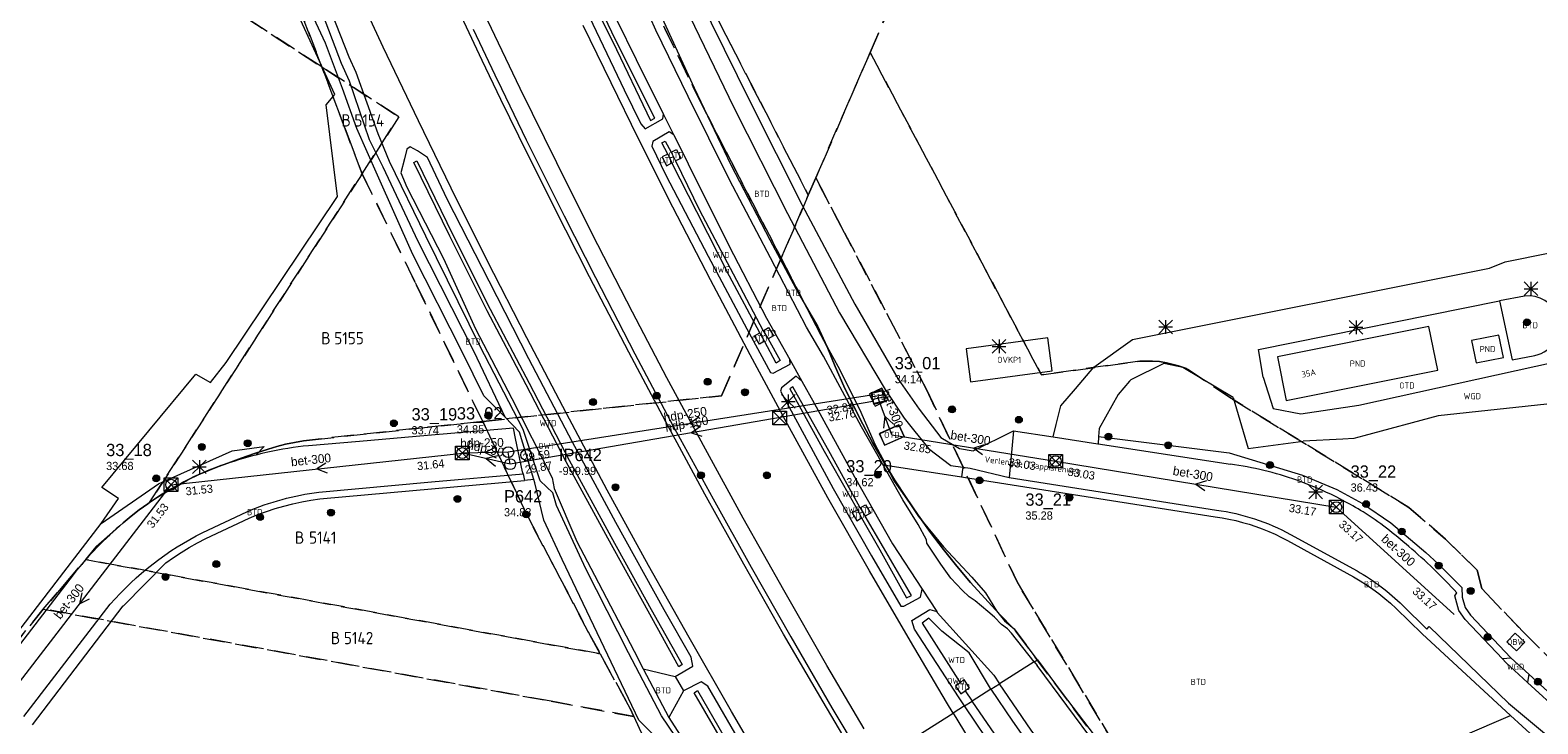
# Model space of a CAD drawing. Header units: metres. Extents: x 207644 to 210135, y 370459 to 373417.
# Tile 265 of 279: x 208831 to 209052, y 372342 to 372444. Entities that reach past the tile are written whole.
import ezdxf
from ezdxf.enums import TextEntityAlignment as Align

# ---------------------------------------------------------------- set-up
doc = ezdxf.new("R2010")
doc.units = ezdxf.units.M
doc.linetypes.add('HIDDEN2', pattern=[4.7625, 3.175, -1.5875])
for name, color, linetype in [('BTD', 7, 'Continuous'), ('CON_BxH160x160mm', 7, 'Continuous'), ('CON_BxH250x250mm', 7, 'Continuous'), ('CON_BxH300x300mm', 7, 'Continuous'), ('CON_BxH90x90mm', 7, 'Continuous'), ('DMM_BxH160x160mm', 7, 'Continuous'), ('DMM_BxH250x250mm', 7, 'Continuous'), ('DMM_BxH300x300mm', 7, 'Continuous'), ('DMM_BxH90x90mm', 7, 'Continuous'), ('GB', 1, 'Continuous'), ('INV_BxH160x160mm', 7, 'Continuous'), ('INV_BxH250x250mm', 7, 'Continuous'), ('INV_BxH300x300mm', 7, 'Continuous'), ('KAD_perceelnummer', 212, 'Continuous'), ('KAD_sectie', 212, 'Continuous'), ('KAD_Vastgesteld_Perceel', 212, 'Continuous'), ('NAR', 7, 'Continuous'), ('NLV_elektriciteitska', 7, 'Continuous'), ('NLV_inspectieput', 7, 'Continuous'), ('NLV_overstortput', 7, 'Continuous'), ('NLV_pompput', 7, 'Continuous'), ('NNR_elektriciteitska', 7, 'Continuous'), ('NNR_inspectieput', 7, 'Continuous'), ('NNR_overstortput', 7, 'Continuous'), ('NNR_pompput', 7, 'Continuous'), ('NOD_elektriciteitska', 7, 'Continuous'), ('NOD_inspectieput', 7, 'Continuous'), ('NOD_overstortput', 7, 'Continuous'), ('NOD_pompput', 7, 'Continuous'), ('OBW', 7, 'Continuous'), ('ORL', 7, 'Continuous'), ('OTD', 7, 'Continuous'), ('OVKP1', 7, 'Continuous'), ('OWG', 7, 'Continuous'), ('OWT', 7, 'Continuous'), ('PIJL', 7, 'Continuous'), ('PND', 7, 'Continuous'), ('WGD', 7, 'Continuous'), ('WTD', 7, 'Continuous')]:
    doc.layers.add(name, color=color, linetype=linetype)
for name, color, linetype, lineweight in [('GKL', 52, 'Continuous', 25), ('GMV', 7, 'Continuous', 25), ('GP1', 7, 'Continuous', 30), ('Q21_lantaarnpaal', 1, 'Continuous', 0), ('Q26_boom', 72, 'Continuous', 0), ('Q28_rioolput', 153, 'Continuous', 0)]:
    doc.layers.add(name, color=color, linetype=linetype, lineweight=lineweight)
doc.styles.add('ISO', font='isocpeur.ttf', dxfattribs={"height": 1})
doc.styles.add('ISOCP', font='ISOCP.shx', dxfattribs={"height": 1.8})

# ---------------------------------------------------------------- blocks, each defined once
blk = doc.blocks.new('ACMAP_ANN_TEMPLATE_Vastgesteld_Perceelnummer')
at = {"layer": 'KAD_perceelnummer', "style": 'ISOCP'}
blk.add_attdef('Perceelnummer', text='', height=1.8, dxfattribs=at).set_placement((0, 0), align=Align.MIDDLE)
at = {"layer": 'KAD_sectie', "style": 'ISOCP'}
blk.add_attdef('sectie', text='', height=1.8, dxfattribs=at).set_placement((-2.7, 0), align=Align.MIDDLE_RIGHT)
blk = doc.blocks.new('Q28')
at = {"linetype": 'Continuous'}
for p, q in [((-1, -1), (1, 1)), ((-1, 1), (1, -1))]:
    blk.add_line(p, q, dxfattribs=at)
blk.add_lwpolyline([(1, 1), (1, -1), (-1, -1), (-1, 1)], close=True)
blk = doc.blocks.new('Q21')
for p, q in [((-1, 1), (0, 0)), ((-1, 0), (0, 0)), ((-1, -1), (0, 0)), ((0, 1), (0, 0)), ((0, 0), (1, 1)), ((0, 0), (1, 0)), ((0, 0), (0, -1)), ((0, 0), (1, -1))]:
    blk.add_line(p, q)
blk = doc.blocks.new('Q26')
blk.add_hatch(color=256).paths.add_polyline_path([(-0.45, -0.01, 1), (0.55, -0.01, 1)])
blk.add_circle((0.05, -0.01), 0.5)

msp = doc.modelspace()

# ---------------------------------------------------------------- linework, layer by layer
at = {"layer": 'CON_BxH160x160mm', "color": 253, "linetype": 'Continuous', "lineweight": 13}
msp.add_lwpolyline([(208954.579, 372389.193), (208901.42, 372380.033)], dxfattribs=at)
at = {"layer": 'CON_BxH250x250mm', "color": 253, "linetype": 'Continuous', "lineweight": 13}
for points in [[(208901.12, 372381.815), (208954.374, 372390.173)], [(208901.135, 372381.791), (208894.407, 372381.65)], [(208901.424, 372380.032), (208901.135, 372381.791)]]:
    msp.add_lwpolyline(points, dxfattribs=at)
at = {"layer": 'CON_BxH300x300mm', "color": 253, "linetype": 'Continuous', "lineweight": 13}
for points in [[(208957.362, 372384.306), (208955.332, 372389.827)], [(208957.362, 372384.306), (208981.387, 372380.471)], [(208851.718, 372377.016), (208894.407, 372381.65)], [(208981.387, 372380.471), (209022.516, 372373.732)], [(208824.89, 372342.145), (208851.718, 372377.016)], [(209022.516, 372373.732), (209039.818, 372357.997)]]:
    msp.add_lwpolyline(points, dxfattribs=at)
at = {"layer": 'CON_BxH90x90mm', "color": 253, "linetype": 'Continuous', "lineweight": 13}
msp.add_lwpolyline([(208901.424, 372380.032), (208894.407, 372381.65)], dxfattribs=at)
at = {"layer": 'GB', "color": 253, "linetype": 'Continuous', "lineweight": 13}
for points in [[(209036.109, 372400.214), (209013.912, 372395.78)], [(209037.397, 372393.791), (209036.109, 372400.214)], [(209046.37, 372398.951), (209042.351, 372398.14)], [(209047.031, 372395.677), (209046.37, 372398.951)], [(209042.351, 372398.14), (209043.012, 372394.866)], [(209013.912, 372395.78), (209015.2, 372389.357)], [(209015.2, 372389.357), (209037.397, 372393.791)], [(209043.012, 372394.866), (209047.031, 372395.677)]]:
    msp.add_lwpolyline(points, dxfattribs=at)
at = {"layer": 'GKL', "color": 253, "linetype": 'Continuous', "lineweight": 13}
for points in [[(208922.773, 372443.646), (208921.097, 372447.372)], [(208927.49, 372433.909), (208922.773, 372443.646)], [(208933.551, 372421.691), (208927.49, 372433.909)], [(208939.599, 372410.254), (208933.551, 372421.691)], [(208944.846, 372400.09), (208939.599, 372410.254)], [(208947.356, 372395.852), (208944.846, 372400.09)], [(208952.935, 372385.494), (208947.356, 372395.852)], [(208956.021, 372380.101), (208952.935, 372385.494)], [(208959.005, 372374.815), (208956.021, 372380.101)], [(208961.252, 372371.21), (208959.005, 372374.815)], [(208962.43, 372368.934), (208961.252, 372371.21)], [(208962.488, 372368.467), (208962.43, 372368.934)], [(208964.565, 372365.367), (208962.488, 372368.467)], [(208966.005, 372363.304), (208964.565, 372365.367)], [(208967.695, 372361.56), (208966.005, 372363.304)], [(208968.693, 372360.592), (208967.695, 372361.56)], [(208969.606, 372359.981), (208968.693, 372360.592)], [(208971.467, 372358.456), (208969.606, 372359.981)], [(208972.439, 372357.587), (208971.467, 372358.456)], [(208973.44, 372356.511), (208972.439, 372357.587)], [(208974.319, 372355.879), (208973.44, 372356.511)], [(208974.932, 372355.263), (208974.319, 372355.879)], [(208978.242, 372351.046), (208974.932, 372355.263)], [(208920.93, 372350.032), (208924.68, 372342.889)], [(208978.242, 372351.046), (208978.654, 372350.521)], [(208987.386, 372338.808), (208978.654, 372350.521)]]:
    msp.add_lwpolyline(points, dxfattribs=at)
at = {"layer": 'GMV', "color": 253, "linetype": 'Continuous', "lineweight": 13}
for points in [[(208939.982, 372333.331), (208933.875, 372343.792), (208927.664, 372354.619), (208921.695, 372365.181), (208915.644, 372376.196), (208909.661, 372387.448), (208903.844, 372398.546), (208898.032, 372409.867), (208892.774, 372420.504), (208887.961, 372430.377), (208882.798, 372441.158), (208877.767, 372452.034), (208872.657, 372463.441), (208867.929, 372474.124), (208863.209, 372485.078), (208858.385, 372496.505), (208853.923, 372507.317), (208849.32, 372518.695), (208844.193, 372531.52), (208839.701, 372543.108), (208836.306, 372551.888), (208831.598, 372564.331), (208826.897, 372576.91)], [(208907.04, 372468.388), (208905.653, 372468.756), (208903.151, 372467.702), (208903.068, 372466.858), (208906.929, 372458.526), (208912.521, 372446.698), (208918.15, 372434.923), (208920.58, 372429.936), (208921.217, 372429.205), (208923.79, 372430.646), (208923.882, 372431.342)], [(208907.04, 372468.388), (208910.057, 372459.99), (208915.594, 372448.159), (208921.33, 372436.458), (208923.882, 372431.342)], [(208875.711, 372434.205), (208864.591, 372458.497)], [(208928.748, 372335.543), (208923.592, 372343.154), (208918.766, 372352.386), (208912.502, 372364.707), (208908.218, 372373.956), (208907.652, 372375.838), (208905.818, 372377.611), (208903.312, 372385.119), (208896.955, 372397.363), (208889.034, 372413.431), (208883.717, 372424.42), (208882.079, 372428.468), (208878.85, 372437.435), (208877.835, 372439.7), (208873.277, 372451.259)], [(208911.949, 372451.023), (208916.445, 372441.953), (208922.013, 372430.424), (208922.624, 372430.727), (208916.861, 372442.242), (208912.581, 372451.279)], [(208874.326, 372441.74), (208870.639, 372449.754)], [(208872.154, 372450.689), (208876.627, 372438.832), (208877.809, 372436.225), (208880.743, 372427.631), (208882.752, 372423.602), (208887.864, 372412.717), (208896.072, 372396.531), (208900.652, 372386.97)], [(208953.192, 372335.195), (208947.28, 372345.189), (208941.5, 372355.127), (208935.689, 372365.361), (208929.979, 372375.644), (208924.219, 372386.236), (208918.815, 372396.468), (208913.071, 372407.467), (208907.86, 372417.69), (208902.703, 372428.092), (208900.065, 372433.489), (208897.333, 372439.185), (208892.34, 372449.835)], [(208926.953, 372447.283), (208934.225, 372432.318)], [(208928.957, 372448.642), (208936.624, 372433.138)], [(208953.313, 372341.227), (208947.845, 372350.538), (208941.522, 372361.548), (208935.598, 372372.095), (208930.054, 372382.205), (208924.408, 372392.698), (208919.332, 372402.319), (208913.453, 372413.788), (208908.256, 372424.179), (208902.888, 372435.115), (208897.622, 372446.14)], [(208923.431, 372446.025), (208928.371, 372435.191)], [(208896.015, 372443.8), (208899.156, 372437.118), (208900.124, 372435.107), (208903.771, 372427.591), (208909.32, 372416.45), (208913.906, 372407.408), (208919.695, 372396.223), (208925.289, 372385.718), (208931.169, 372374.945), (208936.744, 372364.928), (208942.571, 372354.699), (208948.574, 372344.307), (208952.557, 372337.615)], [(208966.356, 372343.524), (208965.372, 372345.149), (208960.082, 372354.065), (208954.092, 372364.418), (208948.012, 372375.096), (208942.09, 372385.886), (208936.587, 372396.072), (208930.767, 372407.035), (208925.288, 372417.714), (208920.2, 372427.808), (208916.22, 372435.922), (208912.123, 372444.346)], [(208876.834, 372435.075), (208874.326, 372441.74)], [(208874.441, 372432.697), (208875.711, 372434.205)], [(208878.952, 372429.23), (208876.834, 372435.075)], [(208928.371, 372435.191), (208933.765, 372423.925)], [(208876.087, 372419.26), (208874.441, 372432.697)], [(208925.391, 372428.316), (208923.882, 372431.342)], [(208934.225, 372432.318), (208942.057, 372416.758)], [(208936.624, 372433.138), (208944.219, 372418)], [(208880.452, 372425.801), (208878.952, 372429.23)], [(208925.391, 372428.316), (208924.721, 372428.741), (208922.33, 372427.341), (208922.195, 372426.622), (208924.248, 372422.409), (208930.457, 372410.516), (208936.103, 372399.874), (208939.58, 372393.468), (208939.979, 372393.375), (208942.449, 372394.69), (208942.396, 372395.351)], [(208924.529, 372425.461), (208923.675, 372427.11), (208924.141, 372427.384), (208925.008, 372425.755)], [(208925.391, 372428.316), (208927.515, 372424.058), (208933.469, 372412.102), (208938.985, 372401.419), (208942.396, 372395.351)], [(208881.952, 372422.372), (208880.452, 372425.801)], [(208925.585, 372348.913), (208928.196, 372350.395), (208927.962, 372351.758), (208924.004, 372358.693), (208916.908, 372371.462), (208910.573, 372383.242), (208904.153, 372395.451), (208898.337, 372406.844), (208892.191, 372418.889), (208889.29, 372424.999), (208887.858, 372425.951), (208886.755, 372426.549), (208886.261, 372426.229), (208885.928, 372424.8), (208885.37, 372422.715), (208886.257, 372420.628), (208891.643, 372410.198), (208896.353, 372399.873), (208901.686, 372389.643), (208907.569, 372378.031), (208907.883, 372376.448), (208911.181, 372368.681), (208913.785, 372363.746), (208919.598, 372352.598), (208920.93, 372350.032)], [(208924.529, 372425.461), (208923.687, 372425.09), (208924.361, 372423.747), (208925.134, 372424.214)], [(208924.529, 372425.461), (208925.134, 372424.214)], [(208925.008, 372425.755), (208925.824, 372426.171), (208926.449, 372424.859), (208925.655, 372424.507)], [(208925.008, 372425.755), (208925.655, 372424.507)], [(208898.497, 372402.736), (208904.202, 372391.897), (208910.049, 372380.604), (208916.194, 372369.404), (208922.1, 372358.727), (208926.615, 372350.643), (208926.128, 372350.32), (208921.663, 372358.484), (208915.756, 372369.163), (208909.608, 372380.369), (208903.759, 372391.666), (208898.052, 372402.508), (208892.584, 372413.431), (208887.292, 372424.255), (208887.742, 372424.473), (208893.032, 372413.653), (208898.497, 372402.736)], [(208938.034, 372399.29), (208933.593, 372407.605), (208928.797, 372417.035), (208925.134, 372424.214)], [(208925.655, 372424.507), (208929.181, 372417.253), (208934.089, 372407.954), (208938.521, 372399.579)], [(208933.765, 372423.925), (208939.508, 372412.918)], [(208887.171, 372410.767), (208881.952, 372422.372)], [(208859.786, 372394.923), (208876.087, 372419.26)], [(208942.057, 372416.758), (208949.705, 372402.202)], [(208944.219, 372418), (208951.947, 372403.504)], [(209047.274, 372409.703), (209067.407, 372413.765)], [(208939.508, 372412.918), (208943.707, 372405.069)], [(208894.433, 372396.411), (208887.171, 372410.767)], [(209044.964, 372408.765), (209047.274, 372409.703)], [(208992.65, 372398.309), (209044.964, 372408.765)], [(208943.707, 372405.069), (208946.507, 372400.194)], [(208951.947, 372403.504), (208958.289, 372392.472)], [(209011.1, 372396.83), (209046.469, 372403.967)], [(209050.127, 372404.639), (209046.469, 372403.967)], [(209046.469, 372403.967), (209048.325, 372395.343), (209051.626, 372395.973)], [(208949.705, 372402.202), (208956.41, 372390.987)], [(208938.723, 372398.073), (208937.973, 372397.608), (208937.244, 372398.857), (208938.034, 372399.29)], [(208938.723, 372398.073), (208938.034, 372399.29)], [(208938.521, 372399.579), (208939.302, 372400.06), (208940.045, 372398.823), (208939.231, 372398.402)], [(208938.521, 372399.579), (208939.231, 372398.402)], [(208939.231, 372398.402), (208940.978, 372395.234), (208940.419, 372394.835), (208938.723, 372398.073)], [(208946.507, 372400.194), (208947.856, 372397.316)], [(208986.992, 372394.227), (208992.65, 372398.309)], [(208897.559, 372390.061), (208894.433, 372396.411)], [(208947.856, 372397.316), (208949.476, 372394.418)], [(209011.824, 372392.76), (209011.1, 372396.83)], [(208857.472, 372392), (208859.786, 372394.923)], [(208942.396, 372395.351), (208944.16, 372392.213)], [(208949.476, 372394.418), (208952.606, 372388.111)], [(208984.289, 372391.083), (208986.992, 372394.227)], [(208997.248, 372394.784), (208992.385, 372392.388)], [(209000.031, 372394.22), (208997.248, 372394.784)], [(209007.413, 372389.817), (209000.031, 372394.22)], [(209025.83, 372388.694), (209054.651, 372395.015)], [(208841.568, 372376.606), (208855.349, 372393.239)], [(208855.349, 372393.239), (208857.472, 372392)], [(208944.16, 372392.213), (208943.351, 372392.913), (208941.182, 372391.237), (208941.072, 372390.719), (208942.921, 372387.312), (208948.79, 372376.467), (208954.371, 372366.589), (208958.697, 372359.229), (208959.122, 372359.197), (208961.58, 372360.539), (208961.813, 372361.717)], [(208944.16, 372392.213), (208945.983, 372388.971), (208951.907, 372378.192), (208957.471, 372368.374), (208961.813, 372361.717)], [(208958.289, 372392.472), (208961.384, 372388.074)], [(208992.228, 372392.203), (208990.554, 372390.227)], [(208992.385, 372392.388), (208992.228, 372392.203)], [(209011.824, 372392.76), (209013.257, 372388.204)], [(208900.652, 372386.97), (208897.559, 372390.061)], [(208952.73, 372373.643), (208948.384, 372381.568), (208942.879, 372391.371), (208942.406, 372391.091), (208947.448, 372381.914), (208952.326, 372373.342)], [(208955.893, 372391.191), (208954.059, 372390.294)], [(208954.059, 372390.294), (208954.918, 372388.553)], [(208954.918, 372388.553), (208956.777, 372389.479)], [(208956.777, 372389.479), (208955.893, 372391.191)], [(208956.41, 372390.987), (208959.188, 372386.78)], [(208982.124, 372388.564), (208984.289, 372391.083)], [(208990.554, 372390.227), (208987.744, 372385.277)], [(209007.413, 372389.817), (209009.627, 372382.316), (209017.659, 372383.386)], [(209063.431, 372389.91), (209037.478, 372387.116)], [(208952.606, 372388.111), (208954.916, 372382.856)], [(208961.384, 372388.074), (208964.573, 372383.956)], [(208981.48, 372385.85), (208982.124, 372388.564)], [(209013.257, 372388.204), (209017.32, 372387.412)], [(209017.32, 372387.412), (209025.83, 372388.694)], [(209037.478, 372387.116), (209026.565, 372384.194)], [(208901.887, 372385.294), (208889.31, 372384.218)], [(208900.652, 372386.97), (208902.788, 372384.743)], [(208902.205, 372383.797), (208901.887, 372385.294)], [(208958.377, 372385.799), (208955.573, 372384.507)], [(208959.179, 372384.086), (208958.377, 372385.799)], [(208959.188, 372386.78), (208962.74, 372382.324)], [(208969.299, 372381.978), (208975.187, 372384.916)], [(208975.187, 372384.916), (208974.565, 372378.074)], [(208975.187, 372384.916), (208981.045, 372384.017)], [(208981.045, 372384.017), (208981.48, 372385.85)], [(208987.744, 372385.277), (208987.69, 372384.1)], [(208879.32, 372383.363), (208871.846, 372382.724)], [(208889.31, 372384.218), (208879.32, 372383.363)], [(208903.247, 372378.897), (208902.205, 372383.797)], [(208904.889, 372377.764), (208902.788, 372384.743)], [(208954.916, 372382.856), (208956.326, 372380.214)], [(208955.573, 372384.507), (208956.319, 372382.835)], [(208956.319, 372382.835), (208959.179, 372384.086)], [(208964.573, 372383.956), (208967.27, 372382.321)], [(208981.045, 372384.017), (208987.56, 372383.016)], [(208987.56, 372383.016), (208987.641, 372383.004)], [(208987.687, 372384.016), (208987.641, 372383.004)], [(208987.641, 372383.004), (209007.006, 372380.031)], [(208987.69, 372384.1), (208987.687, 372384.016)], [(208987.69, 372384.1), (209006.835, 372381.692)], [(209023.466, 372383.711), (209017.659, 372383.386)], [(209025.104, 372383.803), (209023.466, 372383.711)], [(209026.565, 372384.194), (209025.104, 372383.803)], [(208849.849, 372377.132), (208860.671, 372381.972)], [(208860.671, 372381.972), (208865.352, 372382.617)], [(208865.352, 372382.617), (208864.151, 372381.362)], [(208865.011, 372381.575), (208864.151, 372381.362)], [(208865.873, 372381.776), (208865.011, 372381.575)], [(208962.74, 372382.324), (208966.024, 372379.846)], [(208967.27, 372382.321), (208969.299, 372381.978)], [(209006.835, 372381.692), (209017.594, 372378.438)], [(208889.885, 372377.42), (208903.305, 372378.626)], [(208903.305, 372378.626), (208903.247, 372378.897)], [(208903.305, 372378.626), (208903.514, 372377.64)], [(208956.326, 372380.214), (208956.495, 372379.894)], [(208956.495, 372379.894), (208957.73, 372377.558)], [(208956.495, 372379.894), (208967.606, 372378.166)], [(208966.024, 372379.846), (208967.793, 372379.585)], [(208967.793, 372379.585), (208967.606, 372378.166)], [(208967.793, 372379.585), (208968.86, 372379.427)], [(208968.86, 372379.427), (208974.565, 372378.074)], [(209017.594, 372378.438), (209022.586, 372376.292)], [(208841.454, 372371.344), (208849.849, 372377.132)], [(208844.025, 372375.017), (208841.568, 372376.606)], [(208873.375, 372375.937), (208889.885, 372377.42)], [(208873.518, 372374.946), (208903.514, 372377.64)], [(208904.889, 372377.764), (208903.514, 372377.64)], [(208905.024, 372377.315), (208904.889, 372377.764)], [(208906.366, 372371.805), (208905.024, 372377.315)], [(208957.73, 372377.558), (208959.919, 372374.393)], [(208967.606, 372378.166), (208967.856, 372378.113)], [(208967.856, 372378.113), (209004.764, 372372.328)], [(208974.565, 372378.074), (209004.955, 372373.31)], [(209022.586, 372376.292), (209026.345, 372374.263)], [(208841.454, 372371.344), (208844.025, 372375.017)], [(208866.957, 372373.513), (208868.248, 372373.888)], [(208868.248, 372373.888), (208869.552, 372374.22)], [(208869.552, 372374.22), (208870.865, 372374.506)], [(208870.865, 372374.506), (208872.188, 372374.749)], [(208872.188, 372374.749), (208873.518, 372374.946)], [(208952.73, 372373.643), (208953.489, 372374.077), (208954.231, 372372.84), (208953.462, 372372.421)], [(208959.919, 372374.393), (208961.27, 372372.364)], [(209022.594, 372375.172), (209021.706, 372375.609)], [(209023.471, 372374.721), (209022.594, 372375.172)], [(209026.345, 372374.263), (209030.506, 372371.436)], [(208856.348, 372370.027), (208862.791, 372373.056)], [(208856.805, 372369.137), (208863.17, 372372.129)], [(208863.17, 372372.129), (208864.417, 372372.633)], [(208864.417, 372372.633), (208865.679, 372373.095)], [(208865.679, 372373.095), (208866.957, 372373.513)], [(208909.035, 372366.057), (208906.366, 372371.805)], [(208952.326, 372373.342), (208951.535, 372372.919), (208952.248, 372371.744), (208952.918, 372372.171)], [(208952.326, 372373.342), (208952.918, 372372.171)], [(208952.73, 372373.643), (208953.462, 372372.421)], [(208952.918, 372372.171), (208955.6, 372367.486), (208959.503, 372360.45), (208960.238, 372360.775), (208956.139, 372367.811), (208953.462, 372372.421)], [(208961.27, 372372.364), (208964.923, 372367.916)], [(209004.764, 372372.328), (209005.774, 372372.171)], [(209005.774, 372372.171), (209006.778, 372371.98)], [(209006.778, 372371.98), (209007.775, 372371.757)], [(209007.775, 372371.757), (209008.764, 372371.501)], [(208823.717, 372348.288), (208841.454, 372371.344)], [(209008.764, 372371.501), (209009.745, 372371.213)], [(209009.745, 372371.213), (209010.715, 372370.893)], [(209010.715, 372370.893), (209011.675, 372370.541)], [(209011.675, 372370.541), (209012.622, 372370.158)], [(209012.622, 372370.158), (209013.557, 372369.745)], [(209013.557, 372369.745), (209014.477, 372369.3)], [(209015.823, 372369.725), (209025.579, 372364.373)], [(209030.506, 372371.436), (209035.656, 372367.1)], [(208853.207, 372367.098), (208854.385, 372367.814)], [(208854.385, 372367.814), (208855.585, 372368.494)], [(208855.585, 372368.494), (208856.805, 372369.137)], [(208964.923, 372367.916), (208969.122, 372363.454)], [(209014.477, 372369.3), (209015.382, 372368.826)], [(209015.382, 372368.826), (209025.062, 372363.516)], [(208844.72, 372359.266), (208850.92, 372365.557)], [(208850.92, 372365.557), (208852.052, 372366.345)], [(208852.052, 372366.345), (208853.207, 372367.098)], [(208914.73, 372354.169), (208909.035, 372366.057)], [(209035.656, 372367.1), (209037.483, 372365.399)], [(209037.483, 372365.399), (209039.954, 372362.911)], [(208837.357, 372363.807), (208818.812, 372339.726)], [(208969.122, 372363.454), (208971.078, 372361.168)], [(209025.062, 372363.516), (209026.021, 372362.948)], [(209026.021, 372362.948), (209026.959, 372362.347)], [(209039.954, 372362.911), (209040.946, 372361.945)], [(208961.813, 372361.717), (208963.954, 372358.434)], [(208971.078, 372361.168), (208972.735, 372358.516)], [(209026.959, 372362.347), (209027.877, 372361.714)], [(209027.877, 372361.714), (209028.771, 372361.05)], [(209028.771, 372361.05), (209029.643, 372360.356)], [(209039.893, 372360.72), (209040.209, 372361.166)], [(209040.478, 372358.582), (209039.893, 372360.72)], [(209040.946, 372361.945), (209040.982, 372360.528)], [(208830.131, 372343.047), (208842.787, 372359.503)], [(208831.396, 372341.801), (208844.701, 372359.246)], [(208844.701, 372359.246), (208844.72, 372359.266)], [(208968.032, 372344.585), (208967.245, 372345.755), (208960.677, 372355.864), (208960.324, 372357.098), (208962.933, 372358.741), (208963.954, 372358.434)], [(208963.954, 372358.434), (208964.027, 372358.296), (208972.307, 372349.103), (208973.168, 372347.835)], [(208972.735, 372358.516), (208973.888, 372357.073)], [(209029.643, 372360.356), (209030.49, 372359.631)], [(209030.49, 372359.631), (209031.311, 372358.878)], [(209031.311, 372358.878), (209035.133, 372355.142)], [(209032.283, 372359.332), (209035.794, 372355.834)], [(209041.404, 372357.259), (209040.478, 372358.582)], [(209040.982, 372360.528), (209041.397, 372359.013)], [(209041.397, 372359.013), (209042.181, 372357.893)], [(208971.894, 372347.029), (208971.82, 372347.137), (208968.695, 372352.394), (208964.68, 372355.552), (208962.802, 372357.47), (208961.822, 372356.729), (208967.381, 372347.983)], [(208973.888, 372357.073), (208975.284, 372355.915)], [(209035.794, 372355.834), (209036.163, 372356.221)], [(209036.163, 372356.221), (209047.772, 372344.976)], [(209046.872, 372351.492), (209041.404, 372357.259)], [(209042.181, 372357.893), (209048.095, 372351.656)], [(208920.296, 372342.486), (208914.73, 372354.169)], [(208975.284, 372355.915), (208977.047, 372353.568)], [(209035.133, 372355.142), (209048.084, 372343.2)], [(209047.531, 372353.986), (209048.733, 372355.266)], [(209048.943, 372352.66), (209047.531, 372353.986)], [(209048.733, 372355.266), (209050.145, 372353.94)], [(208978.71, 372351.342), (208977.047, 372353.568)], [(209050.145, 372353.94), (209048.943, 372352.66)], [(208920.93, 372350.032), (208925.585, 372348.913)], [(208978.242, 372351.046), (208973.168, 372347.835)], [(208978.242, 372351.046), (208978.71, 372351.342)], [(208978.71, 372351.342), (208982.358, 372346.457)], [(209048.151, 372351.605), (209046.872, 372351.492)], [(209047.395, 372350.941), (209046.872, 372351.492)], [(209050.559, 372348.048), (209047.395, 372350.941)], [(209048.095, 372351.656), (209048.151, 372351.605)], [(209048.151, 372351.605), (209050.732, 372349.245)], [(208925.585, 372348.913), (208926.806, 372346.796)], [(208941.835, 372328.01), (208936.678, 372336.574), (208930.398, 372347.489), (208929.403, 372348.106), (208926.806, 372346.796)], [(208967.381, 372347.983), (208966.698, 372347.498), (208967.494, 372346.357), (208968.133, 372346.791)], [(208967.381, 372347.983), (208967.931, 372348.446), (208968.694, 372347.197), (208968.133, 372346.791)], [(208971.894, 372347.029), (208973.168, 372347.835)], [(208985.095, 372330.972), (208983.151, 372333.642), (208977.793, 372341.022), (208973.168, 372347.835)], [(209050.732, 372349.245), (209050.559, 372348.048)], [(209050.559, 372348.048), (209055.613, 372343.426)], [(209050.732, 372349.245), (209056.258, 372344.191)], [(208926.806, 372346.796), (208924.68, 372342.889)], [(208939.976, 372326.834), (208934.655, 372335.761), (208928.376, 372346.525), (208928.903, 372346.858), (208935.128, 372336.014), (208940.477, 372327.151)], [(208968.032, 372344.585), (208969.158, 372345.297)], [(208968.133, 372346.791), (208969.158, 372345.297)], [(208971.894, 372347.029), (208969.158, 372345.297)], [(208971.894, 372347.029), (208975.076, 372342.357), (208983.841, 372329.792), (208981.184, 372328.115), (208972.49, 372340.439), (208969.158, 372345.297)], [(208982.358, 372346.457), (208987.816, 372339.28)], [(208955.908, 372336.913), (208957.015, 372337.614), (208960.085, 372339.556), (208963.192, 372341.522), (208966.356, 372343.524)], [(208968.032, 372344.585), (208966.356, 372343.524)], [(208966.356, 372343.524), (208973.521, 372331.691)], [(208985.095, 372330.972), (208985.316, 372329.13), (208980.889, 372326.359), (208980.049, 372326.882), (208977.905, 372330.084), (208972.741, 372337.582), (208968.032, 372344.585)], [(209000.177, 372322.598), (209048.084, 372343.2)], [(209047.772, 372344.976), (209063.841, 372331.588)], [(209048.084, 372343.2), (209051.466, 372340.081)], [(208925.292, 372337.473), (208920.296, 372342.486)], [(208924.68, 372342.889), (208929.68, 372335.108), (208933.502, 372330.002), (208938.3, 372325.774)]]:
    msp.add_lwpolyline(points, dxfattribs=at)
for points in [[(209054.992, 372401.625, 0.3696789), (209050.127, 372404.639)], [(209051.626, 372395.973, 0.2230933), (209054.653, 372398.172)], [(208871.846, 372382.724, 0.0321583), (208865.873, 372381.776)], [(208864.151, 372381.362, 0.0168609), (208860.044, 372380.167)], [(208856.005, 372378.6, 0.0227077), (208852.141, 372376.64)], [(208860.044, 372380.167, 0.0270463), (208856.005, 372378.6)], [(209011.927, 372379.109, 0.0251896), (209007.006, 372380.031)], [(209016.728, 372377.686, 0.0269128), (209011.927, 372379.109)], [(208852.141, 372376.64, 0.0239596), (208848.282, 372374.208)], [(209021.706, 372375.609, 0.027096), (209016.728, 372377.686)], [(208848.282, 372374.208, 0.0249922), (208844.674, 372371.416)], [(208862.791, 372373.056, -0.0679396), (208873.375, 372375.937)], [(209026.446, 372373.034, 0.0158485), (209023.471, 372374.721)], [(209004.955, 372373.31, -0.0900552), (209015.823, 372369.725)], [(209029.901, 372370.638, 0.0299491), (209026.446, 372373.034)], [(208844.674, 372371.416, 0.0238308), (208840.824, 372367.796)], [(208842.787, 372359.503, -0.0960315), (208856.348, 372370.027)], [(209033.152, 372367.972, 0.0099575), (209029.901, 372370.638)], [(208840.824, 372367.796, 0.026824), (208837.357, 372363.807)], [(209036.787, 372364.68, 0.0139903), (209033.152, 372367.972)], [(209025.579, 372364.373, -0.06395), (209032.283, 372359.332)], [(209040.209, 372361.166, 0.0170135), (209036.787, 372364.68)]]:
    msp.add_lwpolyline(points, format="xyb", dxfattribs=at)
at = {"layer": 'GP1', "color": 253, "linetype": 'Continuous', "lineweight": 13}
for points in [[(208980.254, 372398.527), (208968.249, 372396.922)], [(208980.897, 372393.719), (208980.254, 372398.527)], [(208968.249, 372396.922), (208968.892, 372392.115)], [(208968.892, 372392.115), (208980.897, 372393.719)]]:
    msp.add_lwpolyline(points, dxfattribs=at)
at = {"layer": 'KAD_Vastgesteld_Perceel', "color": 253, "linetype": 'HIDDEN2', "lineweight": 13}
for points in [[(209058.6, 372346.846), (209050.051, 372355.296), (209043.838, 372361.823), (209043.177, 372364.516), (209038.52, 372369.022), (209033.179, 372373.699), (209007.307, 372389.539), (209000.558, 372394.031), (208999.416, 372394.452), (208997.626, 372394.908), (208996.606, 372395.064), (208995.604, 372395.147), (208993.741, 372395.12), (208979.289, 372393.129), (208954.184, 372440.395), (208954.184, 372440.395), (208991.317, 372526.25), (208994.631, 372536.214), (208991.003, 372578.062), (208985.83, 372637.076)], [(208640.844, 372537.262), (208734.668, 372583.368), (208761.052, 372601.475), (208776.617, 372564.822), (208739.808, 372508.101), (208721.387, 372520.048), (208661.955, 372428.508), (208681.862, 372415.24), (208681.916, 372415.327), (208758.5, 372364.201), (208826.441, 372468.957), (208873.807, 372438.258), (208877.517, 372428.41), (208879.712, 372422.596), (208848.549, 372374.4), (208848.282, 372374.208), (208847.049, 372373.317), (208845.846, 372372.386), (208844.674, 372371.416), (208842.713, 372369.657), (208840.73, 372367.923), (208839.189, 372366.047), (208832.981, 372358.795), (208804.543, 372323.483)], [(208991.317, 372526.25), (208954.184, 372440.395), (208946.219, 372421.981), (208945.126, 372419.454), (208938.171, 372432.984), (208918.46, 372471.218)], [(208909.294, 372474.258), (208929.655, 372432.438), (208941.139, 372410.236), (208941.139, 372410.236), (208932.414, 372390.062), (208897.452, 372386.307), (208897.389, 372386.3), (208887.499, 372406.67), (208879.712, 372422.596), (208885.104, 372430.936), (208873.807, 372438.258), (208870.145, 372447.871)], [(208918.46, 372471.218), (208938.171, 372432.984), (208945.126, 372419.454), (208941.139, 372410.236), (208929.655, 372432.438), (208909.294, 372474.258)], [(208990.383, 372338.356), (208975.885, 372362.472), (208962.493, 372390.873), (208950.454, 372413.921), (208946.219, 372421.981), (208946.219, 372421.981), (208954.184, 372440.395), (208979.289, 372393.129), (208993.741, 372395.12), (208995.604, 372395.147), (208996.606, 372395.064), (208997.626, 372394.908), (208999.416, 372394.452), (209000.558, 372394.031), (209007.307, 372389.539), (209033.179, 372373.699), (209038.52, 372369.022), (209043.177, 372364.516), (209043.838, 372361.823), (209050.051, 372355.296), (209058.6, 372346.846)], [(209000.24, 372322.565), (208975.303, 372355.855), (208973.112, 372358.081), (208970.979, 372360.363), (208968.904, 372362.699), (208966.891, 372365.087), (208964.939, 372367.525), (208963.049, 372370.013), (208961.224, 372372.548), (208959.465, 372375.129), (208957.772, 372377.754), (208956.147, 372380.422), (208954.59, 372383.13), (208953.104, 372385.877), (208951.688, 372388.662), (208950.343, 372391.481), (208949.071, 372394.334), (208947.873, 372397.219), (208941.139, 372410.236), (208945.126, 372419.454), (208946.219, 372421.981), (208950.454, 372413.921), (208962.493, 372390.873), (208975.885, 372362.472), (208990.383, 372338.356)], [(208923.818, 372333.779), (208919.562, 372343.038), (208919.024, 372344.208), (208914.625, 372352.231), (208912.915, 372355.35), (208903.999, 372372.351), (208897.389, 372386.3), (208897.452, 372386.307), (208932.414, 372390.062), (208941.139, 372410.236), (208947.873, 372397.219), (208949.071, 372394.334), (208950.343, 372391.481), (208951.688, 372388.662), (208953.104, 372385.877), (208954.59, 372383.13), (208956.147, 372380.422), (208957.772, 372377.754), (208959.465, 372375.129), (208961.224, 372372.548), (208963.049, 372370.013), (208964.939, 372367.525), (208966.891, 372365.087), (208968.904, 372362.699), (208970.979, 372360.363), (208973.112, 372358.081), (208975.303, 372355.855), (209000.24, 372322.565)], [(208804.543, 372323.483), (208832.981, 372358.795), (208907.414, 372345.279), (208919.562, 372343.038), (208923.818, 372333.779)]]:
    msp.add_lwpolyline(points, dxfattribs=at)
for points in [[(208803.192, 372623.033), (208806.154, 372613.49), (208813.679, 372589.584), (208822.057, 372565.496), (208830.672, 372541.566), (208839.656, 372517.714), (208849.469, 372494.23), (208859.768, 372470.953), (208870.145, 372447.871), (208873.807, 372438.258), (208826.441, 372468.957), (208758.5, 372364.201), (208681.916, 372415.327), (208681.862, 372415.24), (208661.955, 372428.508), (208721.387, 372520.048), (208739.808, 372508.101), (208776.617, 372564.822), (208761.052, 372601.475), (208777.474, 372612.757), (208800.98, 372623.305), (208803.192, 372623.033)], [(208873.807, 372438.258), (208885.104, 372430.936), (208879.712, 372422.596), (208877.517, 372428.41), (208873.807, 372438.258)], [(208879.712, 372422.596), (208887.499, 372406.67), (208897.389, 372386.3), (208872.423, 372383.62), (208871.105, 372383.454), (208869.795, 372383.229), (208868.497, 372382.946), (208867.212, 372382.605), (208865.944, 372382.208), (208863.961, 372381.576), (208861.994, 372380.896), (208860.044, 372380.167), (208858.679, 372379.693), (208857.332, 372379.171), (208856.005, 372378.6), (208855.009, 372378.149), (208854.033, 372377.654), (208853.079, 372377.118), (208852.15, 372376.541), (208850.912, 372375.892), (208849.71, 372375.178), (208848.549, 372374.4), (208879.712, 372422.596)], [(208872.423, 372383.62), (208897.389, 372386.3), (208903.999, 372372.351), (208912.915, 372355.35), (208914.625, 372352.231), (208839.189, 372366.047), (208840.73, 372367.923), (208842.713, 372369.657), (208844.674, 372371.416), (208845.846, 372372.386), (208847.049, 372373.317), (208848.282, 372374.208), (208848.549, 372374.4), (208849.71, 372375.178), (208850.912, 372375.892), (208852.15, 372376.541), (208853.079, 372377.118), (208854.033, 372377.654), (208855.009, 372378.149), (208856.005, 372378.6), (208857.332, 372379.171), (208858.679, 372379.693), (208860.044, 372380.167), (208861.994, 372380.896), (208863.961, 372381.576), (208865.944, 372382.208), (208867.212, 372382.605), (208868.497, 372382.946), (208869.795, 372383.229), (208871.105, 372383.454), (208872.423, 372383.62)], [(208839.189, 372366.047), (208914.625, 372352.231), (208919.024, 372344.208), (208919.562, 372343.038), (208907.414, 372345.279), (208832.981, 372358.795), (208839.189, 372366.047)]]:
    msp.add_lwpolyline(points, close=True, dxfattribs=at)
at = {"layer": 'NOD_elektriciteitska', "color": 253, "lineweight": 13}
msp.add_circle((208903.77, 372381.38), 0.8, dxfattribs=at)
at = {"layer": 'NOD_inspectieput', "color": 253, "linetype": 'Continuous', "lineweight": 13}
msp.add_lwpolyline([(208959.182, 372384.079), (208956.322, 372382.829), (208955.576, 372384.5), (208958.38, 372385.792), (208959.182, 372384.079)], dxfattribs=at)
at = {"layer": 'NOD_inspectieput', "color": 253, "lineweight": 13}
for centre in [(208894.41, 372381.65), (208901.14, 372381.79), (208981.39, 372380.47), (208851.72, 372377.02), (209022.52, 372373.73)]:
    msp.add_circle(centre, 0.8, dxfattribs=at)
at = {"layer": 'NOD_overstortput', "color": 253, "linetype": 'Continuous', "lineweight": 13}
for points in [[(208954.661, 372388.807), (208956.434, 372389.207), (208956.019, 372390.906), (208954.307, 372390.507), (208954.661, 372388.807)], [(208954.432, 372390.428), (208955.925, 372390.763), (208956.071, 372390.168), (208954.571, 372389.89), (208954.432, 372390.428)], [(208954.641, 372389.561), (208956.14, 372389.877), (208956.299, 372389.27), (208954.742, 372388.941), (208954.641, 372389.561)]]:
    msp.add_lwpolyline(points, dxfattribs=at)
at = {"layer": 'NOD_pompput', "color": 253, "lineweight": 13}
msp.add_circle((208901.42, 372380.03), 0.8, dxfattribs=at)
at = {"layer": 'PIJL', "color": 253, "lineweight": 13}
for points in [[(208929.06, 372386.93), (208927.75, 372385.99), (208929.28, 372385.51)], [(208929.3, 372385.57), (208928, 372384.61), (208929.54, 372384.15)], [(208957.62, 372385.87), (208956.35, 372387.07), (208956.15, 372385.33)], [(208970.91, 372382.87), (208969.37, 372382.39), (208970.68, 372381.45)], [(208899.31, 372382.53), (208897.77, 372381.72), (208899.35, 372380.97)], [(208899.61, 372381.25), (208897.92, 372380.84), (208899.26, 372379.73)], [(208874.42, 372380.2), (208873.06, 372379.33), (208874.57, 372378.77)], [(209003.49, 372377.58), (209001.95, 372377.1), (209003.26, 372376.16)], [(208838.61, 372361.16), (208838.3, 372359.58), (208839.75, 372360.28)]]:
    msp.add_lwpolyline(points, dxfattribs=at)

# ---------------------------------------------------------------- block references
at = {"layer": 'KAD_Vastgesteld_Perceel', "color": 253, "linetype": 'HIDDEN2', "lineweight": 13}
ref = msp.add_blockref('ACMAP_ANN_TEMPLATE_Vastgesteld_Perceelnummer', (208880.766, 372430.427), dxfattribs=at)
ref.add_attrib('Perceelnummer', '5154', dxfattribs={"layer": 'KAD_perceelnummer', "lineweight": 13, "height": 1.8, "style": 'ISOCP'}).set_placement((208880.766, 372430.427), align=Align.MIDDLE)
ref.add_attrib('sectie', 'B', dxfattribs={"layer": 'KAD_sectie', "lineweight": 13, "height": 1.8, "style": 'ISOCP'}).set_placement((208878.066, 372430.427), align=Align.MIDDLE_RIGHT)
ref = msp.add_blockref('ACMAP_ANN_TEMPLATE_Vastgesteld_Perceelnummer', (208877.799, 372398.498), dxfattribs=at)
ref.add_attrib('Perceelnummer', '5155', dxfattribs={"layer": 'KAD_perceelnummer', "lineweight": 13, "height": 1.8, "style": 'ISOCP'}).set_placement((208877.799, 372398.498), align=Align.MIDDLE)
ref.add_attrib('sectie', 'B', dxfattribs={"layer": 'KAD_sectie', "lineweight": 13, "height": 1.8, "style": 'ISOCP'}).set_placement((208875.099, 372398.498), align=Align.MIDDLE_RIGHT)
ref = msp.add_blockref('ACMAP_ANN_TEMPLATE_Vastgesteld_Perceelnummer', (208873.941, 372369.265), dxfattribs=at)
ref.add_attrib('Perceelnummer', '5141', dxfattribs={"layer": 'KAD_perceelnummer', "lineweight": 13, "height": 1.8, "style": 'ISOCP'}).set_placement((208873.941, 372369.265), align=Align.MIDDLE)
ref.add_attrib('sectie', 'B', dxfattribs={"layer": 'KAD_sectie', "lineweight": 13, "height": 1.8, "style": 'ISOCP'}).set_placement((208871.241, 372369.265), align=Align.MIDDLE_RIGHT)
ref = msp.add_blockref('ACMAP_ANN_TEMPLATE_Vastgesteld_Perceelnummer', (208879.202, 372354.543), dxfattribs=at)
ref.add_attrib('Perceelnummer', '5142', dxfattribs={"layer": 'KAD_perceelnummer', "lineweight": 13, "height": 1.8, "style": 'ISOCP'}).set_placement((208879.202, 372354.543), align=Align.MIDDLE)
ref.add_attrib('sectie', 'B', dxfattribs={"layer": 'KAD_sectie', "lineweight": 13, "height": 1.8, "style": 'ISOCP'}).set_placement((208876.502, 372354.543), align=Align.MIDDLE_RIGHT)
at = {"layer": 'Q21_lantaarnpaal', "color": 253}
for p in [(209051.055, 372405.752), (208997.498, 372400.145), (209025.426, 372400.09), (208973.096, 372397.286), (208942.176, 372389.24), (208855.858, 372379.638), (209019.518, 372375.951)]:
    msp.add_blockref('Q21', p, dxfattribs=at)
at = {"layer": 'Q26_boom', "color": 253}
for p in [(209050.417, 372400.829), (208930.319, 372392.121), (208913.52, 372389.141), (208922.846, 372390.074), (208935.794, 372390.58), (208898.147, 372387.183), (208966.145, 372388.071), (208884.326, 372386.039), (208975.944, 372386.551), (208856.166, 372382.57), (208862.891, 372383.107), (208989.073, 372384.075), (208997.829, 372382.81), (208849.483, 372377.956), (208929.34, 372378.418), (208939.005, 372378.413), (208955.27, 372378.512), (209012.754, 372379.911), (208916.812, 372376.649), (208970.181, 372377.651), (208893.644, 372374.953), (208983.357, 372375.134), (209026.85, 372374.189), (208864.712, 372372.294), (208875.096, 372372.942), (208903.706, 372372.664), (209032.075, 372370.173), (208858.291, 372365.386), (209037.478, 372365.168), (208850.839, 372363.503), (209042.183, 372361.464), (209044.665, 372354.7), (209052.035, 372348.151)]:
    msp.add_blockref('Q26', p, dxfattribs=at)
at = {"layer": 'Q28_rioolput', "color": 253}
for p in [(208940.91, 372386.799), (208894.406, 372381.649), (208981.387, 372380.471), (208851.718, 372377.016), (209022.516, 372373.732)]:
    msp.add_blockref('Q28', p, dxfattribs=at)

# ---------------------------------------------------------------- texts
at = {"layer": 'BTD', "color": 253, "linetype": 'Continuous', "lineweight": 13, "style": 'ISO'}
for p in [(208938.335, 372419.66), (208942.938, 372405.146), (208940.879, 372402.913), (209050.95, 372400.393), (208895.99, 372398.007), (209017.896, 372377.778), (208863.974, 372372.993), (209027.722, 372362.429), (208923.868, 372346.881), (209002.29, 372348.112)]:
    msp.add_text('BTD', height=0.9, dxfattribs=at).set_placement(p, align=Align.MIDDLE_CENTER)
at = {"layer": 'DMM_BxH160x160mm', "color": 253, "lineweight": 13}
msp.add_text('hdp-160', height=1.3, rotation=9.78, dxfattribs=at).set_placement((208924.27, 372384.77))
at = {"layer": 'DMM_BxH250x250mm', "color": 253, "lineweight": 13}
for rotation, p in [(8.92, (208924.04, 372386.21)), (1.2, (208894.11, 372382.44))]:
    msp.add_text('hdp-250', height=1.3, rotation=rotation, dxfattribs=at).set_placement(p)
at = {"layer": 'DMM_BxH300x300mm', "color": 253, "lineweight": 13}
for rotation, p in [(290.19, (208955.83, 372390.74)), (350.93, (208965.9, 372383.71)), (6.2, (208869.35, 372379.71)), (350.69, (208998.49, 372378.46)), (317.72, (209029.01, 372368.89)), (52.43, (208835.46, 372357.19))]:
    msp.add_text('bet-300', height=1.3, rotation=rotation, dxfattribs=at).set_placement(p)
at = {"layer": 'DMM_BxH90x90mm', "color": 253, "lineweight": 13}
msp.add_text('hdp-90', height=1.3, rotation=347.02, dxfattribs=at).set_placement((208895.05, 372382.29))
at = {"layer": 'INV_BxH160x160mm', "color": 253, "lineweight": 13}
for s, p in [('32.76', (208948.18, 372386.26)), ('29.87', (208903.7, 372378.6))]:
    msp.add_text(s, height=1.2, rotation=9.78, dxfattribs=at).set_placement(p)
at = {"layer": 'INV_BxH250x250mm', "color": 253, "lineweight": 13}
for s, p in [('32.84', (208947.94, 372387.34)), ('29.59', (208903.37, 372380.35))]:
    msp.add_text(s, height=1.2, rotation=8.92, dxfattribs=at).set_placement(p)
at = {"layer": 'INV_BxH300x300mm', "color": 253, "lineweight": 13}
for s, rotation, p in [('32.85', 350.93, (208959.05, 372382.21)), ('31.64', 6.2, (208887.84, 372379.13)), ('33.03', 350.93, (208974.39, 372379.77)), ('33.03', 350.69, (208983.07, 372378.37)), ('31.53', 6.2, (208853.9, 372375.44)), ('31.53', 52.43, (208849, 372370.53)), ('33.17', 350.69, (209015.51, 372373.06)), ('33.17', 317.72, (209022.78, 372371.05)), ('33.17', 317.72, (209033.58, 372361.24))]:
    msp.add_text(s, height=1.2, rotation=rotation, dxfattribs=at).set_placement(p)
at = {"layer": 'NAR', "color": 253, "linetype": 'Continuous', "lineweight": 13, "style": 'ISO'}
msp.add_text('35A', height=0.9, rotation=11.3, dxfattribs=at).set_placement((209018.478, 372393.352), align=Align.MIDDLE_CENTER)
at = {"layer": 'NLV_elektriciteitska', "color": 253, "lineweight": 13}
msp.add_text('-999.99', height=1.2, dxfattribs=at).set_placement((208908.57, 372378.44))
at = {"layer": 'NLV_inspectieput', "color": 253, "lineweight": 13}
for s, p in [('33.74', (208886.96, 372384.4)), ('34.85', (208893.6, 372384.54)), ('33.68', (208842.19, 372379.17)), ('34.62', (208950.68, 372376.79)), ('36.43', (209024.62, 372376.01)), ('35.28', (208976.95, 372371.9))]:
    msp.add_text(s, height=1.2, dxfattribs=at).set_placement(p)
at = {"layer": 'NLV_overstortput', "color": 253, "lineweight": 13}
msp.add_text('34.14', height=1.2, dxfattribs=at).set_placement((208957.8, 372391.9))
at = {"layer": 'NLV_pompput', "color": 253, "lineweight": 13}
msp.add_text('34.83', height=1.2, dxfattribs=at).set_placement((208900.51, 372372.38))
at = {"layer": 'NNR_elektriciteitska', "color": 253, "lineweight": 13}
msp.add_text('IP642', height=1.8, dxfattribs=at).set_placement((208908.57, 372380.48))
at = {"layer": 'NNR_inspectieput', "color": 253, "lineweight": 13}
for s, p in [('33_19', (208886.96, 372386.44)), ('33_02', (208893.6, 372386.58)), ('33_18', (208842.19, 372381.21)), ('33_20', (208950.68, 372378.83)), ('33_22', (209024.62, 372378.05)), ('33_21', (208976.95, 372373.94))]:
    msp.add_text(s, height=1.8, dxfattribs=at).set_placement(p)
at = {"layer": 'NNR_overstortput', "color": 253, "lineweight": 13}
msp.add_text('33_01', height=1.8, dxfattribs=at).set_placement((208957.8, 372393.94))
at = {"layer": 'NNR_pompput', "color": 253, "lineweight": 13}
msp.add_text('P642', height=1.8, dxfattribs=at).set_placement((208900.51, 372374.42))
at = {"layer": 'OBW', "color": 253, "linetype": 'Continuous', "lineweight": 13, "style": 'ISO'}
msp.add_text('OBW', height=0.9, dxfattribs=at).set_placement((209048.838, 372353.963), align=Align.MIDDLE_CENTER)
at = {"layer": 'ORL', "color": 253, "linetype": 'Continuous', "lineweight": 13, "style": 'ISO'}
msp.add_text('Verlengde Trappistenweg', height=0.9, rotation=352.8, dxfattribs=at).set_placement((208978.032, 372379.877), align=Align.MIDDLE_CENTER)
at = {"layer": 'OTD', "color": 253, "linetype": 'Continuous', "lineweight": 13, "style": 'ISO'}
for p in [(208924.411, 372424.593), (208925.729, 372425.332), (208937.984, 372398.439), (208939.283, 372399.239), (209032.878, 372391.564), (208955.418, 372389.881), (208957.376, 372384.318), (208952.227, 372372.534), (208953.481, 372373.252), (208967.696, 372347.371)]:
    msp.add_text('OTD', height=0.9, dxfattribs=at).set_placement(p, align=Align.MIDDLE_CENTER)
at = {"layer": 'OVKP1', "color": 253, "linetype": 'Continuous', "lineweight": 13, "style": 'ISO'}
msp.add_text('OVKP1', height=0.9, dxfattribs=at).set_placement((208974.573, 372395.321), align=Align.MIDDLE_CENTER)
at = {"layer": 'OWG', "color": 253, "linetype": 'Continuous', "lineweight": 13, "style": 'ISO'}
for p in [(208932.322, 372408.553), (208951.443, 372373.333), (208966.746, 372348.257)]:
    msp.add_text('OWG', height=0.9, dxfattribs=at).set_placement(p, align=Align.MIDDLE_CENTER)
at = {"layer": 'OWT', "color": 253, "linetype": 'Continuous', "lineweight": 13, "style": 'ISO'}
msp.add_text('OWT', height=0.9, dxfattribs=at).set_placement((208906.783, 372382.704), align=Align.MIDDLE_CENTER)
at = {"layer": 'PND', "color": 253, "linetype": 'Continuous', "lineweight": 13, "style": 'ISO'}
for p in [(209044.691, 372396.909), (209025.655, 372394.786)]:
    msp.add_text('PND', height=0.9, dxfattribs=at).set_placement(p, align=Align.MIDDLE_CENTER)
at = {"layer": 'WGD', "color": 253, "linetype": 'Continuous', "lineweight": 13, "style": 'ISO'}
for p in [(209042.464, 372389.998), (209048.802, 372350.333)]:
    msp.add_text('WGD', height=0.9, dxfattribs=at).set_placement(p, align=Align.MIDDLE_CENTER)
at = {"layer": 'WTD', "color": 253, "linetype": 'Continuous', "lineweight": 13, "style": 'ISO'}
for p in [(208932.327, 372410.693), (208906.954, 372386.039), (208951.322, 372375.659), (208966.858, 372351.323)]:
    msp.add_text('WTD', height=0.9, dxfattribs=at).set_placement(p, align=Align.MIDDLE_CENTER)

doc.saveas('drawing.dxf')
